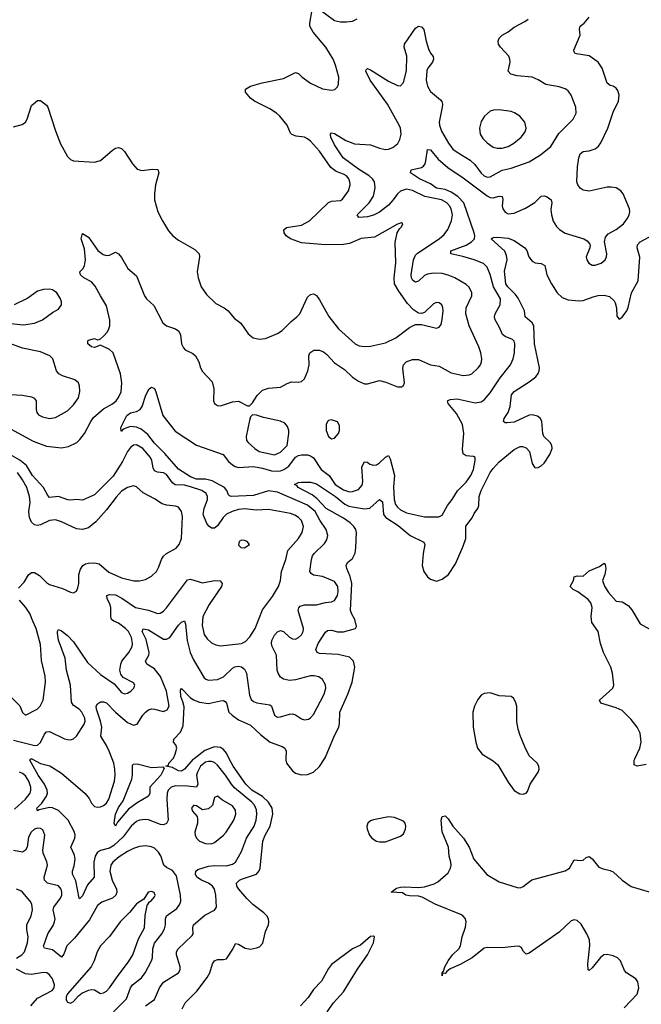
# Model space of a CAD drawing. Header units: inches. Extents: x 1771504 to 1971212, y 471788 to 643615.
# Tile 461 of 587: x 1865411 to 1869557, y 618360 to 624933. Entities that reach past the tile are written whole.
import ezdxf

# ---------------------------------------------------------------- set-up
doc = ezdxf.new("R2010")
doc.units = ezdxf.units.IN
doc.header["$MEASUREMENT"] = 0
doc.layers.add('B8661', color=7, linetype='Continuous')
doc.layers.add('B8662', color=7, linetype='Continuous')

msp = doc.modelspace()

# ---------------------------------------------------------------- linework, layer by layer
at = {"layer": 'B8661', "color": 5}
for points, elevation in [([(1866250.5, 618349.5), (1866310, 618391.8), (1866343.2, 618470), (1866370, 618509.2), (1866469.8, 618570.2), (1866480.9, 618590), (1866481.8, 618610), (1866457.2, 618690), (1866457.2, 618710), (1866467.1, 618730), (1866560.9, 618819.1), (1866567.2, 618830), (1866566.5, 618870), (1866570.9, 618890), (1866645.4, 618954.6), (1866710, 618988.9), (1866724.4, 619010), (1866719.9, 619090), (1866709.9, 619130), (1866695.8, 619150), (1866670, 619169.2), (1866623.5, 619190), (1866593.3, 619210), (1866582.9, 619230), (1866585.3, 619250), (1866598.7, 619261.3), (1866670, 619282.4), (1866710, 619286.8), (1866790, 619285.1), (1866830, 619296.6), (1866850, 619309.3), (1866890, 619379.5), (1866924.3, 619470), (1866974.1, 619550), (1866987, 619590), (1866992.9, 619630), (1866990, 619657.6), (1866976.9, 619690), (1866958.6, 619710), (1866844.4, 619804.4), (1866822.7, 619830), (1866784.4, 619890), (1866730, 619957), (1866710, 619973.6), (1866690, 619981.2), (1866670, 619981.8), (1866650, 619976.2), (1866616.6, 619950), (1866595.6, 619910), (1866590.1, 619889.9), (1866599.1, 619830), (1866590.9, 619809.1), (1866530, 619817.4), (1866450, 619819.1), (1866420.7, 619810), (1866401.3, 619790), (1866394.4, 619770), (1866391.9, 619728.1), (1866400.5, 619590), (1866390, 619567.6), (1866370, 619559.4), (1866350, 619561), (1866270, 619592.5), (1866250, 619594.6), (1866210, 619589.2), (1866190, 619579.9), (1866154.1, 619550), (1866101.5, 619478.5), (1866039.6, 619420.4), (1866010, 619401.7), (1865950, 619386.9), (1865930, 619375.3), (1865913.4, 619350), (1865904.7, 619310), (1865906.8, 619210), (1865862.5, 619157.5), (1865830, 619084.2), (1865810, 619065.1), (1865807.9, 619067.9), (1865785.3, 619185.3), (1865762, 619230), (1865762.2, 619250), (1865774.5, 619285.5), (1865780.1, 619330), (1865776.5, 619356.5), (1865751.3, 619410), (1865778.9, 619470), (1865781.4, 619490), (1865775.3, 619510), (1865733.6, 619590), (1865670, 619654.9), (1865630, 619671.3), (1865610, 619673.2), (1865541.3, 619658.7), (1865530, 619652.7), (1865524.8, 619670), (1865557.4, 619702.6), (1865589.9, 619750), (1865596.6, 619770), (1865594.5, 619790), (1865576.8, 619830), (1865533.7, 619890), (1865479.1, 619990), (1865481.8, 619998.2), (1865489, 620000)], 340), ([(1865490.5, 620000), (1865548.8, 619968.8), (1865612.3, 619952.3), (1865690, 619904.3), (1865847.7, 619767.7), (1865873.8, 619733.8), (1865890, 619702.2), (1865910, 619681.6), (1865930, 619676.3), (1865950, 619679.1), (1865970, 619686.6), (1865990, 619702.9), (1866005.4, 619730), (1866043.2, 619850), (1866047.9, 619890), (1866045.6, 619930), (1866038, 619970), (1866026.7, 620000)], 340), ([(1866573.7, 620000), (1866565.9, 619994.1), (1866510, 619930.6), (1866490, 619917.7), (1866470, 619918.9), (1866430, 619940.5), (1866386, 619950), (1866403.2, 619956.8), (1866406, 619970), (1866432.7, 620000)], 320), ([(1866495.4, 618330), (1866514.7, 618370), (1866592.9, 618447.1), (1866661.4, 618538.6), (1866678.6, 618570), (1866696, 618630), (1866709.7, 618650), (1866730, 618659), (1866770, 618659.5), (1866790, 618664.9), (1866832.4, 618727.6), (1866850, 618767.3), (1866870, 618761.7), (1866914.2, 618734.2), (1866949.3, 618729.3), (1866990, 618736.5), (1867010, 618744.9), (1867031.5, 618768.5), (1867050, 618846), (1867069.8, 618890), (1867073.5, 618910), (1867069.8, 618930), (1867058.5, 618950), (1867039.2, 618970), (1866966.7, 619026.7), (1866926, 619066), (1866872.5, 619130), (1866859.8, 619150), (1866856.9, 619170), (1866876.3, 619190), (1866890, 619196.1), (1866990.6, 619229.4), (1867008.9, 619251.1), (1867015, 619270), (1867032.1, 619450), (1867048.4, 619490), (1867081.9, 619550), (1867100.3, 619630), (1867095, 619670), (1867071.2, 619710), (1867030, 619747), (1866959.6, 619790), (1866919, 619830), (1866834.4, 619950), (1866809, 620000)], 320), ([(1867186, 620000), (1867185.4, 619990), (1867190.7, 619970.7), (1867230, 619919.7), (1867250, 619902.7), (1867290, 619891.8), (1867330, 619894.3), (1867370, 619911.1), (1867410, 619946.9), (1867444.2, 620000)], 320), ([(1868547, 620000), (1868570, 619986.7), (1868600.1, 619960.1), (1868670, 619843.1), (1868708.6, 619788.6), (1868746.1, 619766.1), (1868770, 619762.6), (1868789.7, 619770.3), (1868798, 619782), (1868816.9, 619830), (1868869.7, 619910), (1868875.4, 619930), (1868874.7, 619950), (1868862.9, 619970), (1868830.9, 620000)], 320), ([(1869590, 619960.8), (1869530, 619951), (1869510, 619959.3), (1869509.9, 619990), (1869514.5, 620000)], 280), ([(1865377, 619663), (1865448.7, 619730), (1865480.3, 619770), (1865485.8, 619790), (1865484.4, 619810), (1865472.3, 619850), (1865450, 619884.5), (1865430, 619900.8), (1865410, 619909.8)], 360), ([(1869442.6, 618337.4), (1869530, 618428.9), (1869541, 618470), (1869533.6, 618510), (1869520.7, 618530), (1869457.6, 618570), (1869446.3, 618586.3), (1869418.9, 618650), (1869398.2, 618670), (1869370, 618684.8), (1869330, 618693.2), (1869308.2, 618690), (1869286, 618674), (1869230, 618603.5), (1869210, 618587.1), (1869203.7, 618590), (1869200.2, 618630), (1869214, 618754), (1869211.7, 618790), (1869194.3, 618830), (1869155.5, 618895.5), (1869130, 618920.6), (1869110, 618924.9), (1869090, 618916.8), (1869010, 618842.7), (1868810, 618702.7), (1868790, 618694.7), (1868772.5, 618712.5), (1868757.5, 618737.5), (1868745.8, 618745.8), (1868730, 618749), (1868630, 618736.4), (1868530, 618740.4), (1868510, 618735.7), (1868430, 618671.4), (1868350, 618626.8), (1868282.8, 618597.3), (1868259.8, 618580.2), (1868250, 618566.6), (1868231.6, 618568.4), (1868229.5, 618549.5), (1868230, 618571.3), (1868238.6, 618581.4), (1868247.3, 618610), (1868269.6, 618650), (1868297.6, 618690), (1868339.3, 618730), (1868352.3, 618750), (1868363.1, 618810), (1868385.5, 618874.5), (1868388.9, 618910), (1868383.5, 618930), (1868370, 618948.3), (1868357.1, 618957.1), (1868181.6, 619030), (1868095, 619075.1), (1868070, 619082.3), (1868010, 619084.5), (1867987.6, 619090), (1867963.5, 619103.5), (1867888, 619110), (1867924.8, 619135.2), (1867950, 619142), (1867975.1, 619144.9), (1868070, 619139.3), (1868110, 619144.9), (1868175.8, 619164.2), (1868201.1, 619178.9), (1868270, 619238), (1868284.5, 619270), (1868288.7, 619290), (1868286.6, 619310), (1868275.8, 619350), (1868272, 619410), (1868228, 619512), (1868222, 619590), (1868230, 619614), (1868250, 619618), (1868270, 619598), (1868300.5, 619550), (1868370.4, 619470), (1868408.4, 619410), (1868440.7, 619330), (1868525.8, 619225.9), (1868610, 619177.3), (1868730, 619140.7), (1868750, 619138.8), (1868770, 619146), (1868828, 619192), (1869050, 619251.3), (1869078.3, 619270), (1869110, 619324.4), (1869150, 619319.5), (1869170, 619323.1), (1869190, 619339.5), (1869210, 619346.7), (1869230, 619332.2), (1869275.1, 619275.1), (1869303.7, 619263.7), (1869350, 619254.7), (1869370, 619244.1), (1869430, 619190.2), (1869490, 619147.1), (1869670, 619093.4)], 280), ([(1866035.7, 618310), (1866122.1, 618397.9), (1866149.8, 618470), (1866162.3, 618490), (1866223.1, 618536.9), (1866247.5, 618570), (1866290.8, 618650), (1866296.5, 618670), (1866299.2, 618730), (1866310.8, 618769.2), (1866359.5, 618830), (1866376.7, 618863.3), (1866382.8, 618890), (1866383.7, 618930), (1866389.8, 618950), (1866459.3, 619000.7), (1866479.2, 619030), (1866484.7, 619050), (1866483.2, 619090), (1866457.7, 619217.7), (1866430, 619254.2), (1866390, 619274.2), (1866371.1, 619290), (1866351.8, 619351.8), (1866336.8, 619376.8), (1866310, 619402.3), (1866290.6, 619410.6), (1866250, 619417.7), (1866210, 619413.5), (1866170, 619400.2), (1866130, 619380.2), (1866074.7, 619345.3), (1866032.8, 619310), (1866019.3, 619290), (1866012.3, 619250), (1866026.7, 619190), (1866056.6, 619130), (1866058.6, 619110), (1866051.8, 619090), (1866030.5, 619069.5), (1865957.4, 619042.6), (1865930, 619020.9), (1865875.7, 618924.3), (1865777, 618803), (1865724.8, 618750), (1865704.7, 618695.3), (1865690, 618675.1), (1865630, 618724.5), (1865575.4, 618735.4), (1865568.3, 618748.3), (1865597.3, 618830), (1865633.6, 618886.4), (1865643.2, 618910), (1865646.8, 618930), (1865634.3, 618990), (1865637.3, 619010), (1865682.9, 619070), (1865690.6, 619090), (1865691.9, 619110), (1865687.7, 619130), (1865670, 619152.4), (1865597, 619170), (1865575.8, 619190), (1865574, 619210), (1865595.5, 619290), (1865592.4, 619312.4), (1865566.9, 619370), (1865565.4, 619390), (1865577.7, 619490), (1865564.4, 619524.4), (1865550, 619535.1), (1865530, 619535.6), (1865508.5, 619530), (1865486.9, 619510), (1865470, 619475.1), (1865459.6, 619410), (1865450.2, 619389.8), (1865430, 619376.8), (1865370, 619386.4)], 360), ([(1865390, 618668.7), (1865424.5, 618690), (1865441.8, 618710), (1865463, 618770), (1865467.4, 618810), (1865457.9, 618857.9), (1865458.7, 618890), (1865487.8, 618950), (1865496.8, 618990), (1865490.8, 619030), (1865479.7, 619050), (1865430, 619109.6), (1865418, 619118), (1865390, 619128.2)], 380), ([(1867462.4, 618310), (1867504.7, 618370), (1867570, 618443.1), (1867664.1, 618595.9), (1867730, 618690.4), (1867771.6, 618771.6), (1867777.2, 618810), (1867770, 618816), (1867750, 618812.3), (1867683.9, 618756.1), (1867630, 618729.7), (1867490, 618626.2), (1867470, 618600.5), (1867424.9, 618515.1), (1867370, 618458.5), (1867334.4, 618405.6), (1867284, 618350)], 320), ([(1865484.4, 618350), (1865530, 618401.1), (1865627.7, 618452.3), (1865641.1, 618470), (1865643.1, 618490), (1865629.7, 618530), (1865610, 618557.4), (1865591.3, 618571.3), (1865570, 618573.3), (1865490, 618559.3), (1865450, 618563.4), (1865390, 618594.7)], 380)]:
    msp.add_lwpolyline(points, dxfattribs=dict(at, elevation=elevation))
for points, elevation in [([(1866290, 619940.7), (1866366.4, 619946.4), (1866374.8, 619934.8), (1866352.9, 619890), (1866279.1, 619810), (1866278, 619770), (1866270.3, 619750), (1866194.6, 619705.4), (1866136.7, 619663.3), (1866063, 619577), (1866050, 619549.6), (1866040.5, 619570), (1866050, 619630.4), (1866070, 619675.2), (1866101.5, 619718.5), (1866157.6, 619862.4), (1866163.5, 619890), (1866163.9, 619956.1), (1866170, 619962.8), (1866194.5, 619965.5)], 320), ([(1866730, 619749.5), (1866710, 619742), (1866697.6, 619690), (1866670, 619665.8), (1866630, 619659.7), (1866590, 619685.1), (1866573.4, 619686.6), (1866570, 619686.6), (1866557.1, 619670), (1866562.4, 619650), (1866593.4, 619613.4), (1866596.7, 619596.7), (1866595.8, 619570), (1866579.1, 619510), (1866580.8, 619490), (1866589.4, 619469.4), (1866610, 619448.9), (1866650, 619433.2), (1866690, 619432.7), (1866710, 619441.4), (1866770, 619488.7), (1866788.3, 619510), (1866838.6, 619590), (1866852.2, 619630), (1866850, 619657), (1866830, 619686), (1866762.6, 619722.6)], 360), ([(1867870, 619611.9), (1867770, 619592.6), (1867750, 619584.7), (1867732.4, 619570), (1867726.7, 619550), (1867728.2, 619530), (1867744.7, 619490), (1867760.3, 619470), (1867790, 619450.3), (1867810, 619445.5), (1867850, 619446), (1867950, 619482.4), (1867970, 619498.7), (1867984.2, 619530), (1867987.1, 619550), (1867982, 619570), (1867970, 619582), (1867910, 619607.1)], 320), ([(1866290, 619113.6), (1866267.7, 619110), (1866238.3, 619061.7), (1866190, 619032.1), (1866145.4, 618974.6), (1866081.3, 618910), (1866010, 618813.5), (1865950.2, 618750), (1865926.9, 618710), (1865908, 618650), (1865887.1, 618610), (1865728.5, 618430), (1865720.3, 618410), (1865721.1, 618390), (1865730, 618375.5), (1865750, 618367.9), (1865770, 618378.9), (1865803.2, 618416.8), (1865825.5, 618434.5), (1865870, 618455.5), (1865890, 618459.6), (1865910, 618457), (1865950, 618432.7), (1865970, 618436.9), (1865990, 618448), (1866010, 618470.2), (1866066.7, 618553.2), (1866136.3, 618643.7), (1866164.5, 618690), (1866202.5, 618797.5), (1866242.6, 618870), (1866247.7, 618952.3), (1866260, 619020), (1866276.2, 619043.8), (1866290, 619053), (1866310, 619078.8), (1866315.1, 619090), (1866307, 619107)], 380)]:
    msp.add_lwpolyline(points, close=True, dxfattribs=dict(at, elevation=elevation))
at = {"layer": 'B8662', "color": 5}
for points, elevation in [([(1867390, 625016.5), (1867510, 624928.1), (1867550, 624918.6), (1867590, 624918), (1867630, 624924), (1867660.9, 624939.1)], 380), ([(1865370, 624217.4), (1865427.4, 624232.6), (1865449.6, 624250), (1865460.5, 624270), (1865490, 624361), (1865530, 624394.8), (1865550, 624394), (1865590, 624363.1), (1865598.5, 624350), (1865650, 624190.4), (1865683.4, 624103.4), (1865730, 624019.3), (1865750, 623999.5), (1865770, 623990.4), (1865910, 623981), (1865950, 623994), (1866030, 624063), (1866050, 624076.3), (1866070, 624080.7), (1866090, 624073.4), (1866110, 624054), (1866163, 623970), (1866194.9, 623934.9), (1866226, 623926), (1866296.4, 623936.4), (1866332.2, 623932.2), (1866338.4, 623910), (1866316, 623830), (1866308.9, 623770), (1866310.3, 623730), (1866332.9, 623650), (1866363.1, 623590), (1866402.7, 623522.7), (1866432.2, 623490), (1866470, 623461.7), (1866579.9, 623399.9), (1866608.4, 623370), (1866610.3, 623350), (1866595.5, 623250), (1866600.2, 623210), (1866620.8, 623150), (1866657.8, 623097.8), (1866718, 623038), (1866775.5, 623010), (1866802.4, 622990), (1866841, 622941), (1866886.5, 622906.5), (1866935.3, 622835.2), (1866969.1, 622809.1), (1867010, 622799.5), (1867050, 622804.9), (1867130, 622838), (1867162.3, 622857.7), (1867220.9, 622919.1), (1867260.4, 622950), (1867278.5, 622970), (1867330, 623080.4), (1867350, 623098.7), (1867370, 623102.6), (1867390, 623091.7), (1867410, 623064.2), (1867472.1, 622952.1), (1867537.6, 622870), (1867649.5, 622769.5), (1867675.8, 622755.8), (1867710, 622751), (1867750, 622753.5), (1867850, 622775.8), (1867919.7, 622810), (1868010, 622878.3), (1868050, 622898.4), (1868090, 622899.3), (1868190, 622874.9), (1868210, 622881.6), (1868221.3, 622898.7), (1868230, 622932), (1868235.3, 622990), (1868234.4, 623010), (1868226, 623030), (1868210, 623042.6), (1868190, 623045.7), (1868170, 623036), (1868110, 622979.6), (1868090, 622971.6), (1868070, 622973.3), (1868036.8, 622996.8), (1867998.2, 623038.2), (1867940.2, 623120.2), (1867911.7, 623170), (1867908.2, 623210), (1867919.6, 623310), (1867915.1, 623444.9), (1867929.4, 623510.6), (1867944, 623536), (1867958, 623550), (1867966, 623570), (1867958, 623578), (1867930, 623568), (1867777.5, 623482.5), (1867687.5, 623472.5), (1867610, 623439.8), (1867570, 623433.5), (1867450, 623429.8), (1867290, 623443.7), (1867217.6, 623470), (1867188.2, 623490), (1867174.7, 623510), (1867173.6, 623530), (1867190, 623544.9), (1867290, 623562.2), (1867343.5, 623590), (1867470, 623713.6), (1867490, 623721.1), (1867550, 623726.5), (1867564.2, 623735.8), (1867603.2, 623790), (1867614.6, 623830), (1867613.7, 623850), (1867606, 623870), (1867590, 623890.7), (1867570, 623902.9), (1867520.8, 623920.8), (1867486.6, 623946.6), (1867410, 624054.8), (1867350, 624121.5), (1867330, 624138.6), (1867310, 624148.2), (1867255.5, 624155.5), (1867225.7, 624165.7), (1867216.6, 624176.6), (1867194, 624230), (1867146.3, 624290), (1867124.2, 624310), (1867079.1, 624339.1), (1866978, 624390), (1866949.4, 624410), (1866918, 624450), (1866916, 624470), (1866949.3, 624490), (1867028.8, 624511.2), (1867170, 624540.2), (1867250, 624580.5), (1867270, 624574), (1867294, 624550), (1867350, 624510.5), (1867430, 624472.7), (1867490, 624462), (1867512.1, 624467.9), (1867530, 624484.7), (1867537, 624503), (1867539.6, 624550), (1867517.4, 624630), (1867501.1, 624670), (1867453.1, 624750), (1867368.3, 624850), (1867346.6, 624890), (1867345.4, 624910), (1867361.3, 624998.7)], 380), ([(1866026.7, 620000), (1866007.9, 620050), (1865990, 620088.9), (1865952.8, 620150), (1865957.7, 620210), (1865950.6, 620250.6), (1865924, 620330), (1865921.7, 620350), (1865930, 620366.7), (1865950, 620379.5), (1865970, 620380.4), (1865990, 620372.4), (1866050, 620311.4), (1866130, 620240.7), (1866170, 620224.6), (1866193.6, 620230), (1866232, 620290), (1866250, 620311.4), (1866270, 620325.8), (1866290, 620332.3), (1866310, 620331.3), (1866370, 620314.2), (1866394.7, 620325.3), (1866407.1, 620350), (1866389.3, 620450), (1866350, 620548.9), (1866310, 620599.5), (1866259.3, 620630), (1866250.7, 620650), (1866272.3, 620690), (1866274.3, 620710), (1866254.7, 620794.7), (1866228.2, 620850), (1866233.8, 620866.2), (1866270, 620860.5), (1866370, 620798), (1866390, 620797.6), (1866411.1, 620808.9), (1866470, 620892.4), (1866490, 620912.4), (1866510, 620919.3), (1866517.1, 620897.1), (1866528.3, 620788.3), (1866548, 620708), (1866570, 620660.3), (1866640.9, 620540.9), (1866651.6, 620531.6), (1866670, 620525.2), (1866730, 620527.9), (1866770, 620547.1), (1866830, 620604.5), (1866846.2, 620613.8), (1866870, 620618.4), (1866890, 620613), (1866910, 620597.7), (1866924.2, 620570), (1866943.1, 620423.1), (1866954.3, 620394.3), (1866970, 620381.2), (1866991.8, 620371.8), (1867078.7, 620358.7), (1867090.3, 620350), (1867110, 620290.6), (1867130, 620278.3), (1867150, 620279.1), (1867210, 620298.2), (1867230, 620299.6), (1867250, 620292.7), (1867290, 620265.3), (1867310, 620259.5), (1867336.1, 620263.9), (1867350, 620272.2), (1867370, 620294.9), (1867442.8, 620430), (1867453.3, 620470), (1867450, 620494), (1867430, 620529.5), (1867406.6, 620546.6), (1867373.9, 620553.9), (1867350, 620552.8), (1867250, 620526.4), (1867210, 620521), (1867170, 620529.8), (1867150, 620545.1), (1867134, 620570), (1867127.6, 620590), (1867124.3, 620690), (1867093.8, 620750), (1867090.7, 620770), (1867093.3, 620790), (1867110, 620824.2), (1867130, 620847.6), (1867150, 620855.2), (1867170.2, 620850.2), (1867210, 620812), (1867230, 620799.6), (1867250, 620799), (1867270, 620808), (1867290, 620827.4), (1867300.9, 620850), (1867303.1, 620870), (1867269, 620990), (1867272.5, 621007.5), (1867282.4, 621017.6), (1867310, 621027.7), (1867390, 621026.2), (1867450, 621043), (1867490, 621046.6), (1867510, 621055.6), (1867531.6, 621088.4), (1867536, 621116), (1867532.8, 621150), (1867510, 621182.3), (1867430, 621215.6), (1867370, 621226), (1867355.6, 621235.6), (1867347.2, 621250), (1867356.5, 621330), (1867364.7, 621355.3), (1867374.7, 621370), (1867443.5, 621436.5), (1867458.6, 621461.4), (1867465.3, 621490), (1867455.6, 621530), (1867413, 621593), (1867382.3, 621650), (1867330, 621692.1), (1867130, 621778.1), (1867070, 621788.2), (1866970, 621756.6), (1866821.2, 621750), (1866810, 621753.7), (1866802.5, 621762.5), (1866793.2, 621790), (1866777.6, 621810), (1866694.8, 621854.8), (1866650, 621866.5), (1866590, 621867.1), (1866550, 621880.8), (1866470, 621933.2), (1866377.9, 622037.9), (1866310, 622107.3), (1866265, 622165), (1866220.8, 622200.8), (1866190, 622212.3), (1866150, 622217.6), (1866101.3, 622198.7), (1866090, 622186.6), (1866086.8, 622186.8), (1866085.1, 622210), (1866125.1, 622290), (1866150, 622308.7), (1866190, 622317.7), (1866214.5, 622330), (1866227.8, 622350), (1866252.5, 622427.5), (1866275.3, 622470), (1866290, 622481), (1866310, 622470.7), (1866319.3, 622450), (1866365.7, 622290), (1866447.5, 622187.5), (1866590, 622092.2), (1866768.9, 622030), (1866804.2, 621984.2), (1866830, 621960.6), (1866848.8, 621950), (1866870, 621944.3), (1866970, 621951.2), (1867030, 621940.1), (1867090, 621922.1), (1867130, 621919.2), (1867150, 621922.4), (1867171.9, 621930), (1867206.5, 621953.5), (1867250, 622013.5), (1867270, 622024.4), (1867290, 622028.9), (1867330, 622028.9), (1867350, 622022.7), (1867370, 622008.4), (1867422.6, 621930), (1867475.8, 621890), (1867515.3, 621830), (1867570, 621795.6), (1867610, 621782.5), (1867630, 621783.2), (1867670, 621798), (1867694.8, 621825.2), (1867700.2, 621850), (1867692.5, 621947.5), (1867710, 621982.6), (1867730, 621979.6), (1867746.8, 621966.8), (1867770, 621959.4), (1867790, 621962.7), (1867810, 621974.5), (1867850, 622013.1), (1867870, 622023.8), (1867882.6, 622002.6), (1867911.5, 621890), (1867904.3, 621815.7), (1867908.9, 621730), (1867917.2, 621697.2), (1867930, 621678.2), (1867950, 621662.3), (1867990, 621641.6), (1868110, 621614.5), (1868205.9, 621614.1), (1868230, 621626.7), (1868263.9, 621690), (1868296.1, 621730), (1868331.9, 621788.1), (1868390, 621845.5), (1868420.7, 621890), (1868439, 621930), (1868449.7, 621989.7), (1868449.6, 622009.6), (1868437.5, 622017.5), (1868390, 622022), (1868370, 622034), (1868365.6, 622065.6), (1868373, 622170), (1868363.7, 622230), (1868323.9, 622303.9), (1868268.6, 622370), (1868264.2, 622390), (1868282.2, 622397.8), (1868330, 622402), (1868450, 622376.4), (1868490, 622382.7), (1868510, 622395.8), (1868550, 622443.2), (1868616.7, 622543.3), (1868684.2, 622630), (1868701.8, 622670), (1868711.3, 622708.7), (1868714.6, 622770), (1868708.2, 622788.2), (1868698, 622798), (1868650, 622817.7), (1868631.2, 622831.2), (1868610, 622883), (1868583.5, 622930), (1868578.4, 622950), (1868582.8, 622970), (1868616.8, 623030), (1868617, 623070), (1868572.2, 623150), (1868550, 623231.6), (1868530, 623282), (1868505.4, 623305.4), (1868442.9, 623330), (1868366.5, 623353.5), (1868286.6, 623370), (1868287.1, 623390), (1868390, 623428.4), (1868424.8, 623450), (1868444.2, 623470), (1868447.7, 623490), (1868443.4, 623510), (1868372.8, 623710), (1868332.5, 623752.5), (1868290, 623781.4), (1868250, 623799.4), (1868190, 623808.9), (1868150, 623836.9), (1868078.7, 623870), (1868018.4, 623910), (1868022.7, 623930), (1868090, 623945.6), (1868104.7, 623955.3), (1868114.8, 623970), (1868120.3, 623990), (1868130, 624066), (1868150, 624064.4), (1868202.8, 624002.8), (1868265.7, 623945.7), (1868370, 623877.6), (1868530, 623756.3), (1868550, 623745.3), (1868570, 623744.1), (1868610, 623755.4), (1868630, 623754), (1868633, 623733), (1868628.6, 623690), (1868634, 623670), (1868648.3, 623648.4), (1868670, 623638), (1868710, 623640.8), (1868785.2, 623674.8), (1868846.5, 623713.5), (1868890, 623754.4), (1868910, 623758.4), (1868930, 623750.4), (1868957.1, 623730), (1868960.3, 623710), (1868953.4, 623666.6), (1868957.6, 623630), (1868970, 623588.5), (1868991.7, 623551.7), (1869012.6, 623532.6), (1869050, 623509), (1869174.8, 623470), (1869197.2, 623457.2), (1869214.6, 623434.6), (1869217.3, 623430), (1869213, 623410), (1869190.4, 623350), (1869194, 623330), (1869207.3, 623307.3), (1869230, 623295.3), (1869250, 623293.7), (1869290, 623307.2), (1869316.3, 623330), (1869324.7, 623350), (1869326.6, 623370), (1869312.6, 623450), (1869319.5, 623480.5), (1869337, 623503), (1869390, 623531.6), (1869438.3, 623570), (1869467.8, 623610), (1869476.9, 623630), (1869481.6, 623650), (1869478.4, 623670), (1869436.3, 623770), (1869421.3, 623790), (1869390, 623809.8), (1869356, 623816), (1869330, 623815), (1869210, 623788.2), (1869170, 623796.3), (1869150, 623809.6), (1869133, 623830), (1869127.2, 623850), (1869132.3, 623950), (1869139.8, 624010), (1869150, 624038), (1869170, 624053.4), (1869210, 624058.7), (1869248.6, 624071.4), (1869270.8, 624089.2), (1869287.8, 624112.2), (1869333.8, 624210), (1869370, 624316.3), (1869405.1, 624390), (1869409.7, 624430), (1869400.4, 624460.4), (1869390, 624476.2), (1869370, 624489.6), (1869350, 624493.6), (1869328.8, 624508.8), (1869296.4, 624610), (1869270.5, 624650.5), (1869210, 624691.6), (1869124.6, 624704.6), (1869113.2, 624710), (1869110, 624718), (1869107.8, 624730), (1869149.6, 624830), (1869145.1, 624870), (1869149.3, 624890), (1869176, 624910), (1869209.2, 624950)], 340), ([(1865350, 622201.8), (1865500.5, 622120.5), (1865590, 622085.2), (1865690, 622074.2), (1865736.9, 622083.1), (1865790.9, 622110), (1865812.7, 622130), (1865842.5, 622170), (1865884.3, 622250), (1865903.3, 622276.7), (1865970, 622335.9), (1866030, 622369.4), (1866054.1, 622390), (1866070, 622410.2), (1866086.8, 622450), (1866092.4, 622510), (1866082.1, 622570), (1866034, 622710), (1866010.5, 622730.5), (1865950, 622759.5), (1865910, 622745.4), (1865889.5, 622750), (1865864.5, 622770), (1865864.5, 622790), (1865870, 622793.1), (1865910, 622804.9), (1865930, 622797.1), (1865940.7, 622799.3), (1865950, 622802), (1865970, 622821.1), (1865996.2, 622850), (1866006.3, 622870), (1866011.8, 622890), (1866011.5, 622928.5), (1865990, 623023.5), (1865949, 623089), (1865915, 623155), (1865890, 623182.3), (1865837.4, 623210), (1865815.1, 623230), (1865812.3, 623250), (1865832, 623270), (1865843.6, 623290), (1865849.7, 623330), (1865842.5, 623402.5), (1865819.7, 623470), (1865830, 623506), (1865870, 623480.5), (1865932.3, 623392.3), (1865966.4, 623366.4), (1865990, 623358.9), (1866010, 623360.4), (1866050, 623380.7), (1866070, 623370.8), (1866090, 623344.7), (1866132.1, 623272.1), (1866190, 623222.8), (1866243, 623090), (1866257.3, 623070), (1866304.4, 623024.4), (1866365.7, 622910), (1866390, 622890.3), (1866449, 622869), (1866473, 622853), (1866482.4, 622830), (1866490.4, 622770), (1866503.1, 622743.1), (1866514.8, 622730), (1866565.7, 622705.7), (1866583, 622690), (1866606.7, 622650), (1866617.6, 622610), (1866630, 622584), (1866695.1, 622515.1), (1866705.5, 622470), (1866704, 622390), (1866711, 622370), (1866730, 622357.3), (1866750, 622356.3), (1866830, 622381.3), (1866870, 622386), (1866930, 622354.8), (1866944, 622356), (1866964.1, 622375.9), (1866995.1, 622424.9), (1867030, 622459.3), (1867070, 622473.7), (1867150, 622480.3), (1867194.5, 622505.5), (1867224.6, 622515.4), (1867270, 622513.7), (1867290, 622518), (1867310, 622534.9), (1867332.4, 622590), (1867340.9, 622630), (1867339.8, 622690), (1867345.7, 622710), (1867373.2, 622726.8), (1867410, 622726.9), (1867436.2, 622716.2), (1867458.7, 622698.7), (1867510, 622641.7), (1867578.2, 622598.2), (1867630, 622546), (1867670, 622520.4), (1867710, 622502.4), (1867730, 622502.4), (1867810, 622524.2), (1867854, 622514), (1867930, 622482), (1867957, 622483), (1867970, 622491.3), (1867977, 622510), (1867966.7, 622606.7), (1867971.3, 622630), (1867989.8, 622650.2), (1868030, 622664.4), (1868070, 622664.9), (1868150, 622630.2), (1868210, 622620.2), (1868290, 622576.9), (1868370, 622557.3), (1868410, 622562), (1868427, 622570), (1868470, 622608.9), (1868484.2, 622630), (1868490.9, 622650), (1868493.3, 622670), (1868486.8, 622710), (1868472.8, 622750), (1868409, 622890), (1868386.2, 622970), (1868390, 623010.4), (1868426.2, 623090), (1868427.6, 623110), (1868410, 623147.8), (1868390, 623166), (1868313.3, 623210), (1868270, 623228.2), (1868230, 623238.3), (1868170, 623240.6), (1868130, 623234.6), (1868110, 623225.3), (1868070, 623188.4), (1868050, 623181.5), (1868033, 623193), (1868023.7, 623210), (1868021.2, 623230), (1868038.5, 623330), (1868050, 623360.2), (1868065.3, 623374.7), (1868208.7, 623470), (1868241.3, 623498.7), (1868267.5, 623532.5), (1868290.5, 623589.5), (1868297, 623630), (1868290, 623669.5), (1868278.2, 623690), (1868260.3, 623710), (1868224.7, 623730), (1868113.9, 623753.9), (1868030, 623794), (1867990, 623802.5), (1867950, 623788.1), (1867930, 623769.9), (1867901.9, 623730), (1867870, 623695.5), (1867810, 623648.7), (1867770, 623628.7), (1867730, 623616.5), (1867673.1, 623613.1), (1867662, 623630), (1867742.4, 623710), (1867770, 623754.4), (1867782.3, 623810), (1867778.4, 623850), (1867765, 623870), (1867742.9, 623890), (1867670, 623934.5), (1867568.7, 624010), (1867510, 624097.4), (1867486.6, 624150), (1867482.9, 624170), (1867490, 624177.1), (1867510, 624173.8), (1867587.3, 624127.3), (1867644.4, 624104.4), (1867750, 624097.5), (1867810, 624075.7), (1867850, 624067.3), (1867870.6, 624069.4), (1867898.9, 624081.1), (1867932.4, 624107.6), (1867947.1, 624132.9), (1867956.5, 624170), (1867950.9, 624209.1), (1867942.5, 624230), (1867865.2, 624370), (1867748, 624530), (1867719.5, 624590), (1867721.2, 624598.8), (1867730, 624606.8), (1867750, 624598.4), (1867870, 624523.2), (1867930, 624494), (1867950, 624492.7), (1867970, 624513.4), (1867990.8, 624590.8), (1867994.2, 624690), (1867976.2, 624750), (1867977, 624770), (1868050, 624877.3), (1868070, 624890.8), (1868090, 624886), (1868107.7, 624867.7), (1868122, 624790), (1868137.7, 624737.7), (1868150, 624710.8), (1868168.3, 624688.3), (1868170.5, 624670), (1868164.4, 624650), (1868133.4, 624610), (1868127, 624593), (1868122.7, 624530), (1868130.2, 624490), (1868150, 624454), (1868218, 624398), (1868226.3, 624386.3), (1868230.2, 624370.2), (1868228.1, 624350), (1868208.7, 624250), (1868210.2, 624230), (1868223.5, 624190), (1868270.2, 624110), (1868300.7, 624070), (1868330, 624047.8), (1868416.5, 623996.5), (1868446.5, 623966.5), (1868490, 623909.2), (1868510, 623891.4), (1868530, 623882.8), (1868550, 623883.6), (1868630, 623928.8), (1868690, 623941.4), (1868810, 623984.7), (1868884.4, 624030), (1868953.8, 624086.2), (1869007.6, 624172.4), (1869102.7, 624270), (1869122.7, 624310), (1869120.9, 624350), (1869090, 624429.4), (1869070, 624458.4), (1869050, 624471.5), (1869010, 624485.4), (1868919.7, 624499.7), (1868870, 624530.9), (1868830, 624548.8), (1868730, 624558.8), (1868686.6, 624570), (1868669.7, 624590), (1868681.7, 624650), (1868681.1, 624670), (1868673.5, 624690), (1868617.7, 624750), (1868605.4, 624770), (1868602, 624790), (1868609.7, 624810), (1868630, 624830.3), (1868670, 624853.1), (1868710, 624884), (1868779.7, 624920.3), (1868802.8, 624937.2)], 360), ([(1867444.2, 620000), (1867450.4, 620009.6), (1867510, 620154.9), (1867539.2, 620210), (1867544.9, 620235.1), (1867546.9, 620310), (1867599.1, 620430), (1867627.9, 620510), (1867645.6, 620610), (1867638, 620650), (1867610, 620677.2), (1867536, 620696), (1867410, 620703.1), (1867394.5, 620710), (1867387.1, 620730), (1867402.3, 620770), (1867450, 620844.4), (1867464.6, 620855.4), (1867490, 620857.2), (1867530, 620846.5), (1867570, 620846.4), (1867651.3, 620868.7), (1867657.6, 620882.4), (1867646, 620930), (1867625.3, 620965.3), (1867617.8, 620990), (1867626.4, 621170), (1867615.6, 621215.6), (1867592, 621270), (1867588.5, 621290), (1867598.4, 621310), (1867630, 621336.4), (1867647.7, 621372.3), (1867653.5, 621406.5), (1867658.5, 621510), (1867652.7, 621530), (1867639.3, 621550), (1867614.6, 621574.6), (1867570, 621605.5), (1867455, 621670), (1867395.1, 621735.1), (1867362.2, 621762.2), (1867268, 621810), (1867260.5, 621820.5), (1867244.5, 621830), (1867270, 621843.8), (1867290, 621846.4), (1867350, 621846), (1867390, 621835.8), (1867517, 621750), (1867578.8, 621698.8), (1867605.4, 621685.5), (1867630, 621680.3), (1867710, 621668.5), (1867746.9, 621673.1), (1867810.6, 621730), (1867830, 621714.9), (1867838.6, 621630), (1867852.1, 621610), (1867936.4, 621556.4), (1868014.9, 621490), (1868105.5, 621445.5), (1868112.8, 621430), (1868101.5, 621370), (1868096.5, 621290), (1868105.7, 621250), (1868130, 621213.2), (1868150, 621198), (1868190, 621186.2), (1868230, 621198.4), (1868270.6, 621229.4), (1868318.4, 621301.6), (1868370, 621418.7), (1868387.3, 621470), (1868387.7, 621552.3), (1868430, 621608.5), (1868443, 621637), (1868466.3, 621670), (1868474.3, 621690), (1868476.8, 621750), (1868489.9, 621790), (1868549.9, 621910.1), (1868570, 621938), (1868610, 621982.6), (1868710, 622064.6), (1868750, 622084.2), (1868764.7, 622084.7), (1868790, 622074.9), (1868811.5, 622051.5), (1868830, 621971.3), (1868845.2, 621945.2), (1868850, 621941), (1868870, 621944.9), (1868890, 621954.9), (1868910, 621973), (1868946.9, 622030), (1868962.2, 622070), (1868959.7, 622090), (1868948.3, 622110), (1868907.7, 622150), (1868900.3, 622170), (1868893.5, 622250), (1868884.7, 622270), (1868865.6, 622285.6), (1868830, 622296.2), (1868810, 622294), (1868710, 622247.3), (1868661.6, 622241.6), (1868650, 622242.6), (1868638.4, 622250), (1868642, 622270), (1868668.4, 622311.6), (1868683.1, 622350), (1868692.1, 622430), (1868709.3, 622450.7), (1868810, 622514.9), (1868853, 622550), (1868870, 622570.7), (1868876.8, 622590), (1868877.6, 622610), (1868844.9, 622770), (1868840.7, 622890), (1868828.5, 622910), (1868782, 622950), (1868777.4, 622990), (1868735, 623075), (1868718.6, 623098.6), (1868666, 623150), (1868654.5, 623170), (1868645.6, 623254.4), (1868661.5, 623330), (1868658.4, 623358.4), (1868647.4, 623387.4), (1868555.3, 623470), (1868570, 623478.8), (1868598, 623482), (1868670, 623475.6), (1868710, 623459.7), (1868781.1, 623410), (1868793.3, 623393.3), (1868807, 623350), (1868830, 623321.5), (1868850, 623309.4), (1868890, 623305.2), (1868913.1, 623293.1), (1868928.2, 623230), (1868958.9, 623170), (1868995.9, 623110), (1869030, 623078.4), (1869070, 623063.7), (1869143.3, 623056.7), (1869170, 623058.4), (1869236, 623084), (1869268.8, 623091.2), (1869310, 623095.2), (1869345.8, 623085.9), (1869375.6, 623055.6), (1869382.6, 623042.6), (1869392.2, 623010), (1869393.4, 622953.4), (1869410, 622934.8), (1869430, 622948), (1869461.1, 622990), (1869470, 623011), (1869492.1, 623110), (1869535.6, 623190), (1869547.5, 623347.5), (1869529.7, 623410), (1869531.2, 623430), (1869549.6, 623450), (1869640.4, 623499.6)], 320), ([(1865330, 622906.8), (1865436.5, 622896.5), (1865510, 622907.9), (1865563.7, 622930), (1865630, 622978), (1865670, 623001), (1865689.2, 623030), (1865689.2, 623050), (1865683.7, 623070), (1865657.6, 623110), (1865630, 623129.6), (1865610, 623134), (1865570, 623132.4), (1865530, 623120.5), (1865465.1, 623074.9), (1865374, 623030)], 380), ([(1865310, 622433.4), (1865430, 622427.4), (1865490, 622414.6), (1865506.3, 622406.3), (1865519.5, 622390), (1865520.3, 622330), (1865524.9, 622310), (1865535.4, 622295.4), (1865562, 622282), (1865610, 622271.7), (1865650, 622277), (1865730, 622323.1), (1865770, 622362.4), (1865803.1, 622410), (1865811, 622451), (1865809.7, 622490), (1865803.6, 622510), (1865779.3, 622530), (1865696, 622556), (1865671.6, 622570), (1865656.3, 622590), (1865632.6, 622670), (1865612, 622690), (1865550, 622716), (1865430, 622741), (1865320.4, 622780.4)], 380), ([(1865370, 620122.7), (1865511.1, 620088.9), (1865530, 620091.3), (1865550, 620107.7), (1865575.4, 620164.6), (1865590, 620179.2), (1865610, 620181), (1865710, 620132.6), (1865730, 620127.6), (1865750, 620125.7), (1865768.5, 620131.5), (1865790, 620150.4), (1865841.4, 620230), (1865847.7, 620250), (1865845.8, 620270), (1865824.4, 620310), (1865806.2, 620330), (1865770, 620354), (1865756.5, 620376.5), (1865748.5, 620490), (1865721.8, 620590), (1865714.8, 620670), (1865669.2, 620790.8), (1865662.7, 620837.3), (1865663.1, 620850), (1865670, 620861.6), (1865690, 620852.6), (1865730, 620821.8), (1865770, 620779.7), (1865861.8, 620641.8), (1865950, 620561.8), (1866040.3, 620500.3), (1866090, 620442.3), (1866110, 620434), (1866130, 620436.5), (1866152.4, 620450), (1866172.2, 620470), (1866178.3, 620490), (1866170, 620506.6), (1866101.2, 620541.2), (1866084.2, 620564.2), (1866078.4, 620590), (1866084.5, 620630), (1866092.5, 620650), (1866138.9, 620710), (1866160.4, 620750), (1866163.1, 620770), (1866156.7, 620810), (1866135.8, 620850), (1866116.4, 620870), (1866070, 620904), (1866037.6, 620917.6), (1866022.6, 620930), (1866017.7, 620950), (1866018.2, 621010), (1866012.6, 621032.6), (1865994.2, 621070), (1865991.5, 621090), (1866010, 621096.8), (1866050, 621094.6), (1866091.9, 621071.9), (1866183.7, 621010), (1866270, 620992.6), (1866330, 620969.1), (1866348.6, 620971.4), (1866370, 620984.6), (1866390, 621007.2), (1866530, 621192.9), (1866550, 621199.1), (1866630, 621173.5), (1866710, 621190.2), (1866747.7, 621187.7), (1866761.7, 621170), (1866755.9, 621150), (1866675, 621030), (1866632.9, 620950), (1866627.7, 620890), (1866642.2, 620830), (1866660.2, 620800.2), (1866690, 620773.4), (1866719.8, 620759.8), (1866750, 620752.8), (1866890, 620769.4), (1866917.1, 620782.9), (1866946.1, 620813.9), (1866980.6, 620870), (1867030, 620993.4), (1867097, 621083), (1867136, 621150), (1867150.8, 621190), (1867156, 621250), (1867186.2, 621330), (1867198.9, 621390), (1867271.4, 621470), (1867295.4, 621510), (1867304.3, 621550), (1867290, 621589.7), (1867270.8, 621610), (1867245.6, 621625.6), (1867216.1, 621636.1), (1867070, 621663.7), (1866990, 621658.5), (1866910, 621668), (1866870, 621663.4), (1866827.2, 621650), (1866790, 621631.8), (1866768.8, 621610), (1866730, 621554.8), (1866710, 621539.8), (1866690, 621539.3), (1866671.9, 621551.9), (1866658.9, 621570), (1866635.2, 621630), (1866641, 621670), (1866663.4, 621730), (1866664, 621750), (1866654.4, 621770), (1866625.4, 621790), (1866550, 621814.8), (1866510, 621825.2), (1866448.6, 621828.6), (1866430, 621841.1), (1866390, 621896.5), (1866370, 621907.9), (1866330, 621912.5), (1866310, 621922.2), (1866300.8, 621940.8), (1866291.4, 621990), (1866282.6, 622010), (1866232.5, 622070), (1866190, 622094.7), (1866170, 622093.1), (1866150, 622076.3), (1866129.3, 622050), (1866096.2, 621983.8), (1866034.7, 621885.3), (1865910, 621760.8), (1865830, 621726.2), (1865790, 621729.8), (1865750, 621724.8), (1865732.8, 621727.2), (1865670, 621749.9), (1865610, 621743.5), (1865597.7, 621757.7), (1865569.9, 621809.9), (1865495.9, 621890), (1865456.3, 621956.3), (1865411.9, 621991.9), (1865270, 622073)], 360), ([(1865402.6, 621137.4), (1865440.8, 621179.2), (1865470, 621228.4), (1865490, 621243.1), (1865510, 621242.7), (1865542.9, 621222.9), (1865590, 621176.5), (1865610, 621163.1), (1865696.2, 621136.2), (1865750, 621110.6), (1865770, 621106.8), (1865790, 621118), (1865798.6, 621141.4), (1865804, 621170), (1865805.5, 621230), (1865815.4, 621264.6), (1865831.4, 621288.6), (1865850, 621300.8), (1865870, 621306), (1865910, 621308.4), (1865941.7, 621301.7), (1866006.2, 621246.2), (1866090, 621208.4), (1866172, 621188), (1866210, 621186.9), (1866250, 621196), (1866290, 621218.7), (1866322.6, 621250), (1866339.6, 621280.4), (1866355.8, 621330), (1866370, 621352.6), (1866390, 621370.2), (1866453.8, 621406.2), (1866475.4, 621430), (1866489, 621471), (1866496.1, 621616.1), (1866489.8, 621649.8), (1866470, 621678.3), (1866450, 621686.6), (1866390, 621692.3), (1866361.6, 621701.6), (1866310, 621735.1), (1866234.6, 621774.5), (1866190, 621815.4), (1866170, 621821), (1866130, 621810.8), (1866090, 621785), (1866053.5, 621746.5), (1865990, 621660.4), (1865918.9, 621581.1), (1865870, 621542), (1865830, 621530.9), (1865790, 621534.5), (1865690, 621581.5), (1865650, 621594), (1865610, 621590.8), (1865550, 621561.4), (1865530, 621557.4), (1865510, 621561), (1865490, 621578), (1865475.2, 621610), (1865472.4, 621650), (1865479.6, 621710), (1865476.1, 621750), (1865457.1, 621810), (1865430, 621861.8), (1865396.5, 621910)], 380), ([(1869514.5, 620000), (1869547, 620070), (1869556.5, 620110), (1869549.2, 620170), (1869530.4, 620210), (1869490, 620262.3), (1869430, 620320.7), (1869390, 620339.8), (1869287.3, 620370), (1869278.4, 620390), (1869367.7, 620470), (1869373.6, 620490), (1869364.2, 620570), (1869353.6, 620610), (1869305.7, 620710), (1869285.1, 620770), (1869269.9, 620850), (1869226.4, 620910), (1869222.1, 620950), (1869229.1, 621010), (1869220.7, 621040.7), (1869202.4, 621062.4), (1869133.5, 621113.5), (1869102.9, 621130), (1869082.9, 621150), (1869105.1, 621190), (1869110, 621214.8), (1869130, 621220.4), (1869170, 621217.4), (1869210, 621253.4), (1869277.4, 621282.6), (1869310, 621304.7), (1869317.3, 621297.3), (1869320.5, 621270), (1869314, 621230), (1869299.1, 621190), (1869312.4, 621152.4), (1869338.8, 621110), (1869390, 621051), (1869430, 621046.8), (1869470, 621023), (1869494.5, 620994.5), (1869550, 620900.7), (1869610, 620867.7)], 280), ([(1865232, 620530), (1865411.8, 620351.8), (1865430, 620307.3), (1865450, 620290.7), (1865526, 620330), (1865547.3, 620350), (1865568.2, 620391.8), (1865583.5, 620510), (1865579.8, 620550), (1865556.6, 620656.6), (1865550, 620762), (1865521.3, 620870), (1865497.7, 620917.7), (1865478.8, 620970), (1865451.7, 621010), (1865410, 621058.5)], 380), ([(1866432.7, 620000), (1866436.1, 620003.9), (1866448.4, 620030), (1866459.3, 620070), (1866451.9, 620091.9), (1866437.6, 620110), (1866438.4, 620130), (1866482.5, 620177.5), (1866501, 620219), (1866506.9, 620346.9), (1866499.6, 620379.6), (1866485.1, 620414.9), (1866482.8, 620457.2), (1866490, 620468), (1866548, 620408), (1866570, 620394), (1866610, 620378.4), (1866670, 620368.3), (1866750, 620387), (1866770, 620388.3), (1866781.3, 620381.3), (1866790.6, 620370.6), (1866806.1, 620310), (1866827.2, 620290), (1866870, 620260.1), (1866950, 620224.1), (1867019.3, 620159.3), (1867082.2, 620110), (1867161, 620081), (1867178.9, 620070), (1867189.2, 620050), (1867186, 620000)], 320), ([(1868830.9, 620000), (1868810, 620019.6), (1868779.3, 620079.3), (1868750, 620155.1), (1868736.1, 620196.1), (1868726.4, 620246.4), (1868726.6, 620350), (1868718.5, 620378.5), (1868704.7, 620404.8), (1868690, 620414.7), (1868610, 620419.8), (1868550, 620440.4), (1868510, 620434.7), (1868490, 620423), (1868465.8, 620394.2), (1868443.8, 620350), (1868433.2, 620310), (1868436.8, 620210), (1868454.3, 620110), (1868465.6, 620070), (1868495.3, 620030), (1868547, 620000)], 320), ([(1866809, 620000), (1866790, 620037.4), (1866770, 620060.9), (1866750, 620074.5), (1866710, 620078.9), (1866645.7, 620054.3), (1866573.7, 620000)], 320), ([(1865489, 620000), (1865490, 620000.2), (1865490.5, 620000)], 340)]:
    msp.add_lwpolyline(points, dxfattribs=dict(at, elevation=elevation))
for points, elevation in [([(1868608.5, 624331.5), (1868570.4, 624329.6), (1868550, 624322), (1868510.6, 624290), (1868490, 624254), (1868477, 624210), (1868482.6, 624170), (1868500.9, 624140.9), (1868530, 624110.4), (1868570, 624083.1), (1868595.9, 624075.9), (1868630, 624075), (1868670, 624087), (1868707.1, 624110), (1868756.2, 624150), (1868772, 624170), (1868784.5, 624190), (1868789.5, 624210), (1868779.5, 624250), (1868746, 624290), (1868712.2, 624312.2), (1868690, 624320.5)], 380), ([(1866964.5, 622295.5), (1866950, 622282), (1866942.6, 622257.4), (1866921.1, 622150), (1866924.7, 622124.7), (1866934.9, 622110), (1866979.5, 622070), (1867008.4, 622050), (1867110, 622029.5), (1867150, 622045.3), (1867194.6, 622090), (1867206.4, 622170), (1867206, 622190), (1867198, 622218), (1867179.1, 622239.1), (1867150, 622253.4), (1867037, 622277), (1866990, 622294)], 360), ([(1867490, 622263), (1867470, 622257.6), (1867463.1, 622250), (1867455.6, 622230), (1867456.1, 622190), (1867470.3, 622150.3), (1867490, 622135.5), (1867510, 622140.5), (1867536.3, 622170), (1867543.5, 622190), (1867544.4, 622224.4), (1867529.7, 622249.7)], 360), ([(1866890, 621458.4), (1866874.8, 621450), (1866870, 621426), (1866886, 621410), (1866910, 621408.5), (1866944, 621430), (1866929, 621450), (1866910, 621457.6)], 380)]:
    msp.add_lwpolyline(points, close=True, dxfattribs=dict(at, elevation=elevation))

doc.saveas('drawing.dxf')
